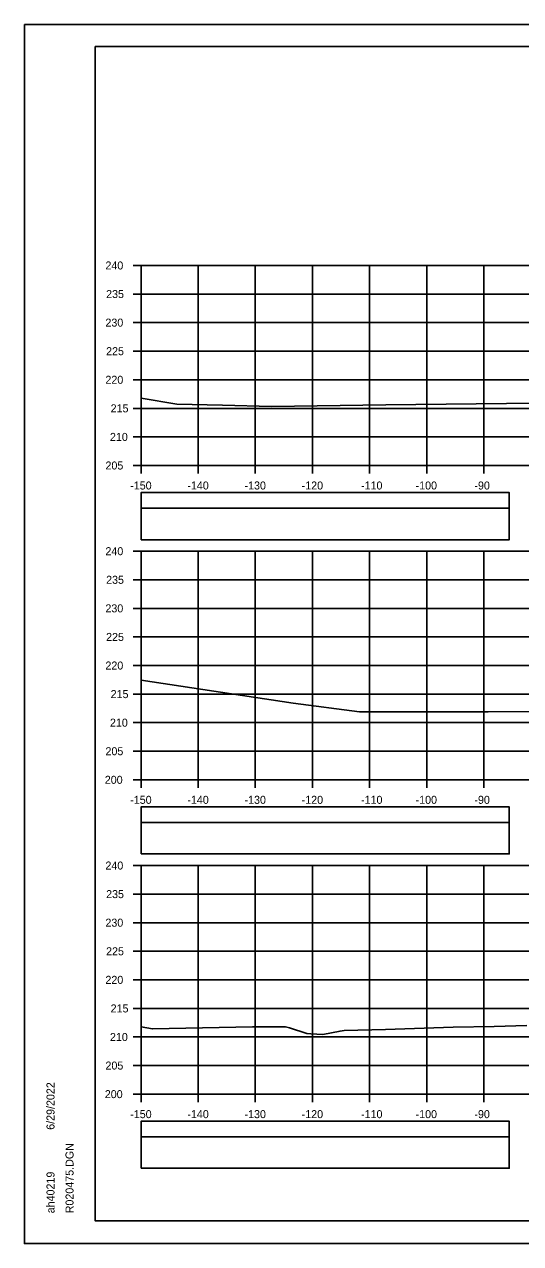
# Model space of a CAD drawing. Extents: x 1386544 to 1388153, y 379785 to 390999.
# Drawn here: x 1387189.3 to 1387276.1, y 387158.9 to 387372.2 of the extents above; entities that cross this region are included whole.
import ezdxf

# ---------------------------------------------------------------- set-up
doc = ezdxf.new("R2010")
doc.units = 0
for name, color, linetype in [('R_Axis', 7, 'Continuous'), ('R_Axis Annot', 7, 'Continuous'), ('R_Border', 7, 'Continuous'), ('R_Exist Surface', 7, 'Continuous'), ('R_Grid', 7, 'Continuous'), ('R_No Plot', 7, 'Continuous')]:
    doc.layers.add(name, color=color, linetype=linetype)

msp = doc.modelspace()

# ---------------------------------------------------------------- linework, layer by layer
at = {"layer": 'R_Axis'}
for p, q in [((1387208.28, 387330.01), (1387209.68, 387330.01)), ((1387209.68, 387295.01), (1387209.68, 387330.01)), ((1387208.28, 387325.01), (1387209.68, 387325.01)), ((1387208.28, 387320.01), (1387209.68, 387320.01)), ((1387208.28, 387315.01), (1387209.68, 387315.01)), ((1387208.28, 387310.01), (1387209.68, 387310.01)), ((1387208.28, 387305.01), (1387209.68, 387305.01)), ((1387208.28, 387300.01), (1387209.68, 387300.01)), ((1387208.28, 387295.01), (1387209.68, 387295.01)), ((1387209.68, 387295.01), (1387509.68, 387295.01)), ((1387209.68, 387293.61), (1387209.68, 387295.01)), ((1387219.68, 387293.61), (1387219.68, 387295.01)), ((1387229.68, 387293.61), (1387229.68, 387295.01)), ((1387239.68, 387293.61), (1387239.68, 387295.01)), ((1387249.68, 387293.61), (1387249.68, 387295.01)), ((1387259.68, 387293.61), (1387259.68, 387295.01)), ((1387269.68, 387293.61), (1387269.68, 387295.01)), ((1387208.28, 387280.01), (1387209.68, 387280.01)), ((1387209.68, 387240.01), (1387209.68, 387280.01)), ((1387208.28, 387275.01), (1387209.68, 387275.01)), ((1387208.28, 387270.01), (1387209.68, 387270.01)), ((1387208.28, 387265.01), (1387209.68, 387265.01)), ((1387208.28, 387260.01), (1387209.68, 387260.01)), ((1387208.28, 387255.01), (1387209.68, 387255.01)), ((1387208.28, 387250.01), (1387209.68, 387250.01)), ((1387208.28, 387245.01), (1387209.68, 387245.01)), ((1387208.28, 387240.01), (1387209.68, 387240.01)), ((1387209.68, 387240.01), (1387509.68, 387240.01)), ((1387209.68, 387238.61), (1387209.68, 387240.01)), ((1387219.68, 387238.61), (1387219.68, 387240.01)), ((1387229.68, 387238.61), (1387229.68, 387240.01)), ((1387239.68, 387238.61), (1387239.68, 387240.01)), ((1387249.68, 387238.61), (1387249.68, 387240.01)), ((1387259.68, 387238.61), (1387259.68, 387240.01)), ((1387269.68, 387238.61), (1387269.68, 387240.01)), ((1387208.28, 387225.01), (1387209.68, 387225.01)), ((1387209.68, 387185.01), (1387209.68, 387225.01)), ((1387208.28, 387220.01), (1387209.68, 387220.01)), ((1387208.28, 387215.01), (1387209.68, 387215.01)), ((1387208.28, 387210.01), (1387209.68, 387210.01)), ((1387208.28, 387205.01), (1387209.68, 387205.01)), ((1387208.28, 387200.01), (1387209.68, 387200.01)), ((1387208.28, 387195.01), (1387209.68, 387195.01)), ((1387208.28, 387190.01), (1387209.68, 387190.01)), ((1387208.28, 387185.01), (1387209.68, 387185.01)), ((1387209.68, 387185.01), (1387509.68, 387185.01)), ((1387209.68, 387183.61), (1387209.68, 387185.01)), ((1387219.68, 387183.61), (1387219.68, 387185.01)), ((1387229.68, 387183.61), (1387229.68, 387185.01)), ((1387239.68, 387183.61), (1387239.68, 387185.01)), ((1387249.68, 387183.61), (1387249.68, 387185.01)), ((1387259.68, 387183.61), (1387259.68, 387185.01)), ((1387269.68, 387183.61), (1387269.68, 387185.01))]:
    msp.add_line(p, q, dxfattribs=at)
at = {"layer": 'R_Axis Annot'}
for points in [[(1387209.68, 387287.56), (1387274.11, 387287.56), (1387274.11, 387290.27), (1387209.68, 387290.27)], [(1387209.68, 387282.03), (1387274.11, 387282.03), (1387274.11, 387287.56), (1387209.68, 387287.56)], [(1387209.68, 387232.56), (1387274.11, 387232.56), (1387274.11, 387235.27), (1387209.68, 387235.27)], [(1387209.68, 387227.03), (1387274.11, 387227.03), (1387274.11, 387232.56), (1387209.68, 387232.56)], [(1387209.68, 387177.56), (1387274.11, 387177.56), (1387274.11, 387180.27), (1387209.68, 387180.27)], [(1387209.68, 387172.03), (1387274.11, 387172.03), (1387274.11, 387177.56), (1387209.68, 387177.56)]]:
    msp.add_lwpolyline(points, close=True, dxfattribs=at)
at = {"layer": 'R_Border'}
for p, q in [((1387201.68, 387368.3), (1387517.86, 387368.3)), ((1387201.68, 387162.84), (1387201.68, 387368.3)), ((1387201.68, 387162.84), (1387201.68, 387162.84)), ((1387517.86, 387162.84), (1387201.68, 387162.84))]:
    msp.add_line(p, q, dxfattribs=at)
at = {"layer": 'R_Exist Surface'}
for points in [[(1387209.68, 387306.78), (1387215.97, 387305.73), (1387223.93, 387305.55), (1387232.52, 387305.31), (1387252.5, 387305.63), (1387278.86, 387305.93), (1387291.37, 387306.2), (1387323.62, 387306.94), (1387355.2, 387307.15), (1387358.1, 387307.16), (1387364.79, 387307.98), (1387364.91, 387307.99), (1387365.21, 387308.03), (1387374.19, 387309.2), (1387376.96, 387309.3), (1387377.73, 387309.32), (1387380.43, 387309.37), (1387390.24, 387309.52), (1387390.88, 387309.51), (1387392.87, 387309.4), (1387400.01, 387309.85), (1387401.03, 387309.91), (1387401.59, 387309.83), (1387415.1, 387309.25)], [(1387209.68, 387257.43), (1387236.3, 387253.42), (1387247.92, 387251.89), (1387270.45, 387251.93), (1387282.69, 387251.98), (1387314.87, 387252.58), (1387325.24, 387252.83), (1387349.47, 387252.95), (1387354.16, 387253), (1387367.35, 387255.3), (1387369.31, 387255.6), (1387370.58, 387255.83), (1387378.13, 387257.15), (1387380.05, 387257.33), (1387381.02, 387257.42), (1387385.03, 387257.41), (1387393.25, 387257.4), (1387394.75, 387257.23), (1387395.58, 387257.13), (1387397.86, 387257.26), (1387401.91, 387257.46), (1387418.16, 387254.14)], [(1387209.68, 387196.78), (1387211.67, 387196.42), (1387229.16, 387196.8), (1387234.98, 387196.76), (1387235.68, 387196.6), (1387238.72, 387195.6), (1387239.41, 387195.56), (1387241.5, 387195.47), (1387244.51, 387196.03), (1387245.22, 387196.14), (1387252.49, 387196.34), (1387264.31, 387196.75), (1387271.49, 387196.83), (1387277.19, 387197.03)]]:
    msp.add_lwpolyline(points, dxfattribs=at)
at = {"layer": 'R_Grid'}
for p, q in [((1387209.68, 387330.01), (1387509.68, 387330.01)), ((1387209.68, 387295.01), (1387209.68, 387330.01)), ((1387219.68, 387295.01), (1387219.68, 387330.01)), ((1387229.68, 387295.01), (1387229.68, 387330.01)), ((1387239.68, 387295.01), (1387239.68, 387330.01)), ((1387249.68, 387295.01), (1387249.68, 387330.01)), ((1387259.68, 387295.01), (1387259.68, 387330.01)), ((1387269.68, 387295.01), (1387269.68, 387330.01)), ((1387209.68, 387325.01), (1387509.68, 387325.01)), ((1387209.68, 387320.01), (1387509.68, 387320.01)), ((1387209.68, 387315.01), (1387509.68, 387315.01)), ((1387209.68, 387310.01), (1387509.68, 387310.01)), ((1387209.68, 387305.01), (1387509.68, 387305.01)), ((1387209.68, 387300.01), (1387509.68, 387300.01)), ((1387209.68, 387295.01), (1387509.68, 387295.01)), ((1387209.68, 387280.01), (1387509.68, 387280.01)), ((1387209.68, 387240.01), (1387209.68, 387280.01)), ((1387219.68, 387240.01), (1387219.68, 387280.01)), ((1387229.68, 387240.01), (1387229.68, 387280.01)), ((1387239.68, 387240.01), (1387239.68, 387280.01)), ((1387249.68, 387240.01), (1387249.68, 387280.01)), ((1387259.68, 387240.01), (1387259.68, 387280.01)), ((1387269.68, 387240.01), (1387269.68, 387280.01)), ((1387209.68, 387275.01), (1387509.68, 387275.01)), ((1387209.68, 387270.01), (1387509.68, 387270.01)), ((1387209.68, 387265.01), (1387509.68, 387265.01)), ((1387209.68, 387260.01), (1387509.68, 387260.01)), ((1387209.68, 387255.01), (1387509.68, 387255.01)), ((1387209.68, 387250.01), (1387509.68, 387250.01)), ((1387209.68, 387245.01), (1387509.68, 387245.01)), ((1387209.68, 387240.01), (1387509.68, 387240.01)), ((1387209.68, 387225.01), (1387509.68, 387225.01)), ((1387209.68, 387185.01), (1387209.68, 387225.01)), ((1387219.68, 387185.01), (1387219.68, 387225.01)), ((1387229.68, 387185.01), (1387229.68, 387225.01)), ((1387239.68, 387185.01), (1387239.68, 387225.01)), ((1387249.68, 387185.01), (1387249.68, 387225.01)), ((1387259.68, 387185.01), (1387259.68, 387225.01)), ((1387269.68, 387185.01), (1387269.68, 387225.01)), ((1387209.68, 387220.01), (1387509.68, 387220.01)), ((1387209.68, 387215.01), (1387509.68, 387215.01)), ((1387209.68, 387210.01), (1387509.68, 387210.01)), ((1387209.68, 387205.01), (1387509.68, 387205.01)), ((1387209.68, 387200.01), (1387509.68, 387200.01)), ((1387209.68, 387195.01), (1387509.68, 387195.01)), ((1387209.68, 387190.01), (1387509.68, 387190.01)), ((1387209.68, 387185.01), (1387509.68, 387185.01))]:
    msp.add_line(p, q, dxfattribs=at)
at = {"layer": 'R_No Plot'}
for p, q in [((1387189.28, 387372.19), (1387522.61, 387372.19)), ((1387189.28, 387158.86), (1387522.61, 387158.86))]:
    msp.add_line(p, q, dxfattribs=at)
for points in [[(1387189.27, 387372.19), (1387522.61, 387372.19), (1387522.61, 387158.86), (1387189.27, 387158.86)], [(1387435.6, 387368.3), (1387455.22, 387368.3), (1387455.22, 387358.42), (1387471.33, 387358.42), (1387494.53, 387358.42), (1387494.53, 387334.09), (1387517.86, 387334.09), (1387517.86, 387162.84), (1387201.68, 387162.84), (1387201.68, 387368.3)]]:
    msp.add_lwpolyline(points, close=True, dxfattribs=at)

# ---------------------------------------------------------------- texts
at = {"layer": 'R_Axis Annot'}
for s, p in [('240', (1387203.45, 387329.31)), ('235', (1387203.57, 387324.31)), ('230', (1387203.45, 387319.31)), ('225', (1387203.57, 387314.31)), ('220', (1387203.45, 387309.31)), ('215', (1387204.36, 387304.31)), ('210', (1387204.24, 387299.31)), ('205', (1387203.46, 387294.31)), ('-150', (1387207.79, 387290.81)), ('-140', (1387217.79, 387290.81)), ('-130', (1387227.79, 387290.81)), ('-120', (1387237.79, 387290.81)), ('-110', (1387248.18, 387290.81)), ('-100', (1387257.73, 387290.81)), ('-90', (1387268.02, 387290.81)), ('240', (1387203.45, 387279.31)), ('235', (1387203.57, 387274.31)), ('230', (1387203.45, 387269.31)), ('225', (1387203.57, 387264.31)), ('220', (1387203.45, 387259.31)), ('215', (1387204.36, 387254.31)), ('210', (1387204.24, 387249.31)), ('205', (1387203.46, 387244.31)), ('200', (1387203.34, 387239.31)), ('-150', (1387207.79, 387235.81)), ('-140', (1387217.79, 387235.81)), ('-130', (1387227.79, 387235.81)), ('-120', (1387237.79, 387235.81)), ('-110', (1387248.18, 387235.81)), ('-100', (1387257.73, 387235.81)), ('-90', (1387268.02, 387235.81)), ('240', (1387203.45, 387224.31)), ('235', (1387203.57, 387219.31)), ('230', (1387203.45, 387214.31)), ('225', (1387203.57, 387209.31)), ('220', (1387203.45, 387204.31)), ('215', (1387204.36, 387199.31)), ('210', (1387204.24, 387194.31)), ('205', (1387203.46, 387189.31)), ('200', (1387203.34, 387184.31)), ('-150', (1387207.79, 387180.81)), ('-140', (1387217.79, 387180.81)), ('-130', (1387227.79, 387180.81)), ('-120', (1387237.79, 387180.81)), ('-110', (1387248.18, 387180.81)), ('-100', (1387257.73, 387180.81)), ('-90', (1387268.02, 387180.81))]:
    msp.add_text(s, height=1.4, dxfattribs=at).set_placement(p)
at = {"layer": 'R_Border'}
for s, p in [('6/29/2022', (1387194.54, 387178.77)), ('R020475.DGN', (1387197.87, 387164.16)), ('ah40219', (1387194.54, 387164.16))]:
    msp.add_text(s, height=1.4, rotation=90, dxfattribs=at).set_placement(p)

doc.saveas('drawing.dxf')
